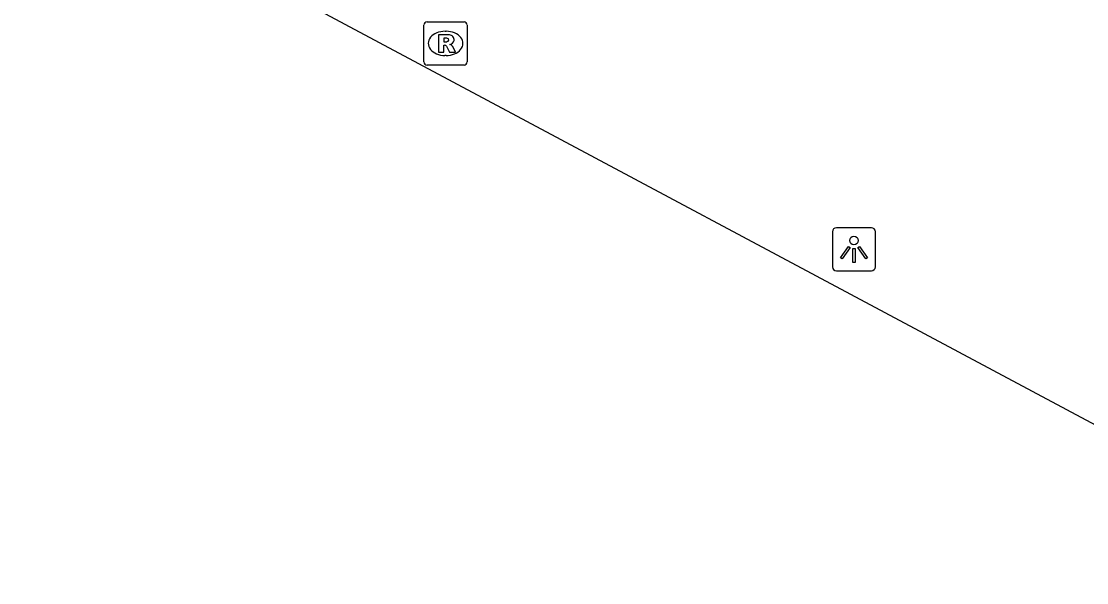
# Model space of a CAD drawing. Extents: x 159489 to 160304, y 383826 to 384530.
# Drawn here: x 159934.21 to 159958.85, y 383901.01 to 383914 of the extents above; entities that cross this region are included whole.
import ezdxf

# ---------------------------------------------------------------- set-up
doc = ezdxf.new("R2010")
doc.units = 0
for name, color, linetype in [('IMGEO_Lichtpunt', 7, 'Continuous'), ('IMGEO_Rijbaan_lokaal_gesloten', 7, 'Continuous'), ('IMGEO_Rioolput', 7, 'Continuous')]:
    doc.layers.add(name, color=color, linetype=linetype)

msp = doc.modelspace()

# ---------------------------------------------------------------- linework, layer by layer
at = {"layer": 'IMGEO_Lichtpunt'}
for p, q in [((159952.968, 383909.13), (159952.968, 383908.323)), ((159952.968, 383909.13), (159952.968, 383908.323)), ((159953.87, 383909.225), (159953.062, 383909.225)), ((159953.87, 383909.225), (159953.062, 383909.225)), ((159953.964, 383908.323), (159953.964, 383909.13)), ((159953.964, 383908.323), (159953.964, 383909.13)), ((159953.062, 383908.229), (159953.87, 383908.229)), ((159953.062, 383908.229), (159953.87, 383908.229))]:
    msp.add_line(p, q, dxfattribs=at)
for points in [[(159953.342, 383908.794), (159953.381, 383908.766), (159953.193, 383908.504), (159953.155, 383908.531), (159953.342, 383908.794)], [(159953.444, 383908.746), (159953.491, 383908.746), (159953.491, 383908.424), (159953.444, 383908.424), (159953.444, 383908.746)], [(159953.554, 383908.766), (159953.592, 383908.793), (159953.779, 383908.531), (159953.74, 383908.503), (159953.554, 383908.766)]]:
    msp.add_lwpolyline(points, dxfattribs=at)
msp.add_circle((159953.467, 383908.928), 0.0994, dxfattribs=at)
for centre, start, end in [((159953.062, 383909.13), 90, 180), ((159953.062, 383909.13), 90, 180), ((159953.87, 383909.13), 0, 90), ((159953.87, 383909.13), 0, 90), ((159953.062, 383908.323), 180, 270), ((159953.062, 383908.323), 180, 270), ((159953.87, 383908.323), 270, 0), ((159953.87, 383908.323), 270, 360)]:
    msp.add_arc(centre, 0.0946, start, end, dxfattribs=at)
at = {"layer": 'IMGEO_Rijbaan_lokaal_gesloten'}
msp.add_lwpolyline([(159965.884, 383901.011), (159934.207, 383917.942)], dxfattribs=at)
at = {"layer": 'IMGEO_Rioolput'}
for p, q in [((159943.52, 383913.066), (159943.52, 383913.918)), ((159943.595, 383913.992), (159944.447, 383913.992)), ((159944.521, 383913.918), (159944.521, 383913.066)), ((159944.008, 383913.772), (159944.033, 383913.772)), ((159944.031, 383913.212), (159944.006, 383913.212)), ((159944.447, 383912.992), (159943.595, 383912.992))]:
    msp.add_line(p, q, dxfattribs=at)
for points in [[(159943.52, 383913.066), (159943.52, 383913.918)], [(159943.595, 383913.992), (159944.447, 383913.992)], [(159944.521, 383913.918), (159944.521, 383913.066)], [(159944.109, 383913.69), (159943.857, 383913.692), (159943.857, 383913.292)], [(159944.035, 383913.611), (159943.981, 383913.611), (159943.981, 383913.53)], [(159943.857, 383913.292), (159943.981, 383913.292), (159943.981, 383913.454), (159943.992, 383913.454)], [(159943.981, 383913.53), (159944.033, 383913.53)], [(159944.039, 383913.425), (159944.11, 383913.292), (159944.25, 383913.292), (159944.185, 383913.418)], [(159944.447, 383912.992), (159943.595, 383912.992)]]:
    msp.add_lwpolyline(points, dxfattribs=at)
for centre, radius, start, end in [((159943.597, 383913.916), 0.0765, 91.552, 178.448), ((159943.597, 383913.916), 0.0765, 91.552, 178.448), ((159944.445, 383913.916), 0.0765, 1.552, 88.448), ((159944.445, 383913.916), 0.0765, 1.552, 88.448), ((159944.041, 383913.515), 0.0964, 77.0061, 93.1865), ((159944.055, 383913.572), 0.0378, 276.6634, 79.6772), ((159944.108, 383913.58), 0.109, 350.3612, 89.416), ((159944.106, 383913.58), 0.112, 277.5842, 350.9817), ((159943.991, 383913.401), 0.0533, 26.0293, 88.6989), ((159944.017, 383913.719), 0.19, 274.7715, 282.9687), ((159944.09, 383913.365), 0.108, 29.5134, 73.7905), ((159943.597, 383913.068), 0.0765, 181.552, 268.448), ((159943.597, 383913.068), 0.0765, 181.552, 268.448), ((159944.445, 383913.068), 0.0765, 271.552, 358.448), ((159944.445, 383913.068), 0.0765, 271.552, 358.448)]:
    msp.add_arc(centre, radius, start, end, dxfattribs=at)
for centre, major_axis, ratio, start_param, end_param in [((159944.007, 383913.492), (-0.387, 0.002), 0.722429, 4.712389, 7.853982), ((159944.032, 383913.492), (-0.39, 0.002), 0.717154, 1.570796, 4.712389)]:
    msp.add_ellipse(centre, major_axis=major_axis, ratio=ratio, start_param=start_param, end_param=end_param, dxfattribs=at)

doc.saveas('drawing.dxf')
